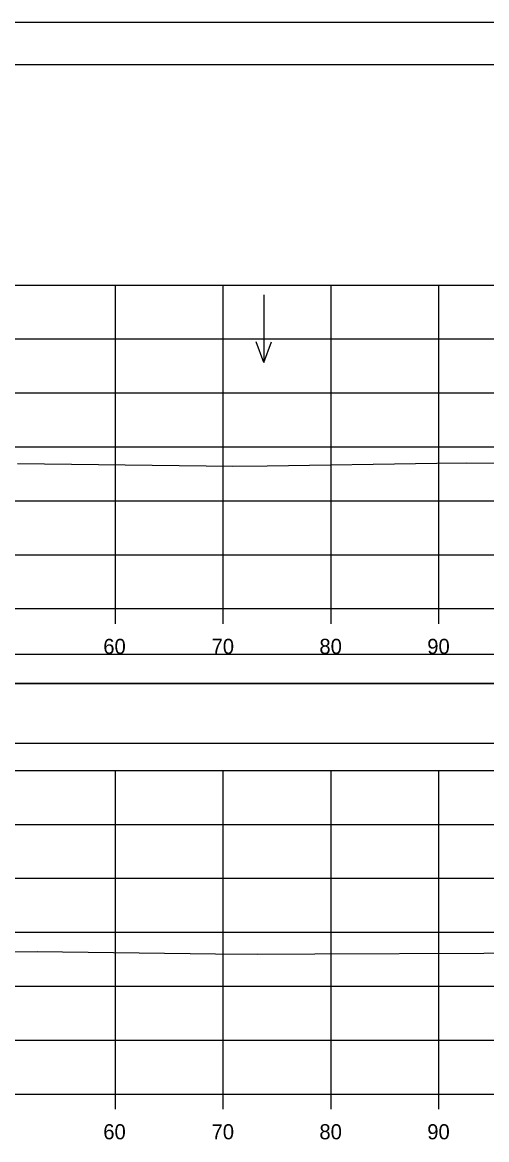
# Model space of a CAD drawing. Extents: x 1371057 to 1372761, y 380005 to 390517.
# Drawn here: x 1371612.2 to 1371655.3, y 387368.3 to 387471.9 of the extents above; entities that cross this region are included whole.
import ezdxf

# ---------------------------------------------------------------- set-up
doc = ezdxf.new("R2010")
doc.units = 0
for name, color, linetype in [('R_Axis', 7, 'Continuous'), ('R_Axis Annot', 7, 'Continuous'), ('R_Border', 7, 'Continuous'), ('R_Detour', 7, 'Continuous'), ('R_Dimension', 7, 'Continuous'), ('R_Exist Surface', 7, 'Continuous'), ('R_Grid', 7, 'Continuous'), ('R_No Plot', 7, 'Continuous'), ('R_Water Annot', 7, 'Continuous')]:
    doc.layers.add(name, color=color, linetype=linetype)

msp = doc.modelspace()

# ---------------------------------------------------------------- linework, layer by layer
at = {"layer": 'R_Axis'}
for p, q in [((1371410.87, 387417.55), (1371710.87, 387417.55)), ((1371620.87, 387416.15), (1371620.87, 387417.55)), ((1371630.87, 387416.15), (1371630.87, 387417.55)), ((1371640.87, 387416.15), (1371640.87, 387417.55)), ((1371650.87, 387416.15), (1371650.87, 387417.55)), ((1371410.87, 387372.55), (1371710.87, 387372.55)), ((1371620.87, 387371.15), (1371620.87, 387372.55)), ((1371630.87, 387371.15), (1371630.87, 387372.55)), ((1371640.87, 387371.15), (1371640.87, 387372.55)), ((1371650.87, 387371.15), (1371650.87, 387372.55))]:
    msp.add_line(p, q, dxfattribs=at)
at = {"layer": 'R_Border'}
msp.add_line((1371402.87, 387468.01), (1371719.05, 387468.01), dxfattribs=at)
at = {"layer": 'R_Detour'}
msp.add_lwpolyline([(1371407.72, 387410.6), (1371714.03, 387410.6), (1371714.03, 387413.3), (1371407.72, 387413.3)], close=True, dxfattribs=at)
at = {"layer": 'R_Dimension'}
msp.add_lwpolyline([(1371407.72, 387405.08), (1371714.03, 387405.08), (1371714.03, 387410.6), (1371407.72, 387410.6)], close=True, dxfattribs=at)
at = {"layer": 'R_Exist Surface'}
for points in [[(1371611.8, 387431), (1371629.28, 387430.78), (1371631.7, 387430.75), (1371634.94, 387430.79), (1371650.67, 387431.04), (1371653.41, 387431.06), (1371657.89, 387431.05), (1371665.39, 387431.09), (1371677.91, 387430.99), (1371685.75, 387431.11), (1371689.8, 387431.15), (1371690.63, 387431.14), (1371701.25, 387430.97), (1371702.74, 387430.94), (1371702.76, 387430.94), (1371702.8, 387430.92), (1371708.3, 387429.05), (1371709.17, 387429.04), (1371710.87, 387429.11)], [(1371605.33, 387385.68), (1371613.63, 387385.75), (1371630.14, 387385.55), (1371634.01, 387385.51), (1371639.38, 387385.54), (1371655.04, 387385.62), (1371673.39, 387385.65), (1371676.08, 387385.65), (1371682.61, 387385.73), (1371685.49, 387385.73)]]:
    msp.add_lwpolyline(points, dxfattribs=at)
at = {"layer": 'R_Grid'}
for p, q in [((1371410.87, 387447.55), (1371710.87, 387447.55)), ((1371620.87, 387417.55), (1371620.87, 387447.55)), ((1371630.87, 387417.55), (1371630.87, 387447.55)), ((1371640.87, 387417.55), (1371640.87, 387447.55)), ((1371650.87, 387417.55), (1371650.87, 387447.55)), ((1371410.87, 387442.55), (1371710.87, 387442.55)), ((1371410.87, 387437.55), (1371710.87, 387437.55)), ((1371410.87, 387432.55), (1371710.87, 387432.55)), ((1371410.87, 387427.55), (1371710.87, 387427.55)), ((1371410.87, 387422.55), (1371710.87, 387422.55)), ((1371410.87, 387417.55), (1371710.87, 387417.55)), ((1371410.87, 387402.55), (1371710.87, 387402.55)), ((1371620.87, 387372.55), (1371620.87, 387402.55)), ((1371630.87, 387372.55), (1371630.87, 387402.55)), ((1371640.87, 387372.55), (1371640.87, 387402.55)), ((1371650.87, 387372.55), (1371650.87, 387402.55)), ((1371410.87, 387397.55), (1371710.87, 387397.55)), ((1371410.87, 387392.55), (1371710.87, 387392.55)), ((1371410.87, 387387.55), (1371710.87, 387387.55)), ((1371410.87, 387382.55), (1371710.87, 387382.55)), ((1371410.87, 387377.55), (1371710.87, 387377.55)), ((1371410.87, 387372.55), (1371710.87, 387372.55))]:
    msp.add_line(p, q, dxfattribs=at)
at = {"layer": 'R_No Plot'}
msp.add_line((1371390.47, 387471.91), (1371723.8, 387471.91), dxfattribs=at)
for points in [[(1371390.46, 387471.91), (1371723.8, 387471.91), (1371723.8, 387258.57), (1371390.46, 387258.57)], [(1371636.79, 387468.01), (1371656.41, 387468.01), (1371656.41, 387458.13), (1371672.52, 387458.13), (1371695.72, 387458.13), (1371695.84, 387429.97), (1371719.05, 387429.97), (1371719.05, 387262.55), (1371402.87, 387262.55), (1371402.87, 387468.01)]]:
    msp.add_lwpolyline(points, close=True, dxfattribs=at)
at = {"layer": 'R_Water Annot'}
for p, q in [((1371634.64, 387446.65), (1371634.64, 387440.37)), ((1371634.64, 387440.37), (1371633.94, 387442.29)), ((1371634.64, 387440.37), (1371635.34, 387442.29))]:
    msp.add_line(p, q, dxfattribs=at)

# ---------------------------------------------------------------- texts
at = {"layer": 'R_Axis Annot'}
for s, p in [('60', (1371619.75, 387413.35)), ('70', (1371629.79, 387413.35)), ('80', (1371639.79, 387413.35)), ('90', (1371649.79, 387413.35)), ('60', (1371619.75, 387368.35)), ('70', (1371629.79, 387368.35)), ('80', (1371639.79, 387368.35)), ('90', (1371649.79, 387368.35))]:
    msp.add_text(s, height=1.4, dxfattribs=at).set_placement(p)

doc.saveas('drawing.dxf')
